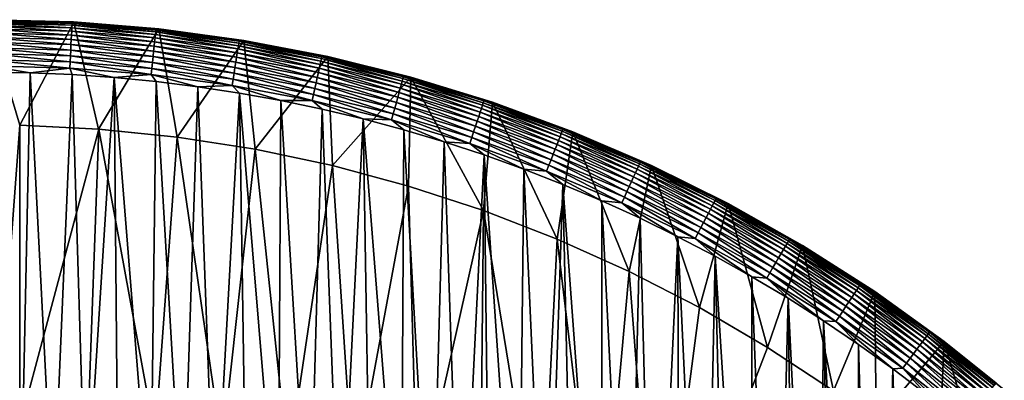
# Model space of a CAD drawing. Header units: metres. Extents: x -410 to 15, y -15 to 15.
# Tile 345 of 346: x 0.3 to 9.65, y 11.57 to 15. Entities that reach past the tile are written whole.
import ezdxf

# ---------------------------------------------------------------- set-up
doc = ezdxf.new("R2010")
doc.units = ezdxf.units.M
doc.layers.add('solid_508382', color=7, linetype='CONTINUOUS')

msp = doc.modelspace()

# ---------------------------------------------------------------- linework, layer by layer
at = {"layer": 'solid_508382'}
for points in [[(0.812083, 14.978002, 1.7), (0, 15, 0.2), (0, 15, 1.7)], [(0.798143, 14.97518, 1.759609), (0.812083, 14.978002, 1.7), (0, 15, 1.7)], [(0, 14.996354, 1.760268), (0.798143, 14.97518, 1.759609), (0, 15, 1.7)], [(0.812083, 14.978002, 1.7), (0.813288, 14.977887, 0.2), (0, 15, 0.2)], [(0.3, 13.996785, 0.2), (0, 15, 0.2), (0.813288, 14.977887, 0.2)], [(0, 10, 0.2), (0, 15, 0.2), (0.3, 13.996785, 0.2)], [(0.797567, 14.964375, 1.819071), (0.798143, 14.97518, 1.759609), (0, 14.996354, 1.760268)], [(0, 14.996354, 1.760268), (0, 14.985471, 1.819658), (0.797567, 14.964375, 1.819071)], [(0.796614, 14.946486, 1.876794), (0.797567, 14.964375, 1.819071), (0, 14.985471, 1.819658)], [(0, 14.985471, 1.819658), (0, 14.967701, 1.876794), (0.796614, 14.946486, 1.876794)], [(0.795296, 14.921774, 1.931934), (0.796614, 14.946486, 1.876794), (0, 14.967701, 1.876794)], [(0, 14.942952, 1.931934), (0.795296, 14.921774, 1.931934), (0, 14.967701, 1.876794)], [(1.048814, 13.960658, 0.2), (0.3, 13.996785, 0.2), (0.813288, 14.977887, 0.2)], [(0.796614, 14.946486, 1.876794), (1.590969, 14.882906, 1.876794), (0.797567, 14.964375, 1.819071)], [(0.797567, 14.964375, 1.819071), (1.592873, 14.900719, 1.819071), (0.798143, 14.97518, 1.759609)], [(1.590969, 14.882906, 1.876794), (1.592873, 14.900719, 1.819071), (0.797567, 14.964375, 1.819071)], [(0.798143, 14.97518, 1.759609), (1.594023, 14.911476, 1.759609), (0.812083, 14.978002, 1.7)], [(1.592873, 14.900719, 1.819071), (1.594023, 14.911476, 1.759609), (0.798143, 14.97518, 1.759609)], [(0.812083, 14.978002, 1.7), (1.621784, 14.912069, 1.7), (0.813288, 14.977887, 0.2)], [(1.594023, 14.911476, 1.759609), (1.621784, 14.912069, 1.7), (0.812083, 14.978002, 1.7)], [(1.621784, 14.912069, 1.7), (1.62187, 14.91206, 0.2), (0.813288, 14.977887, 0.2)], [(1.048814, 13.960658, 0.2), (0.813288, 14.977887, 0.2), (1.62187, 14.91206, 0.2)], [(0.793635, 14.890597, 1.983684), (0.795296, 14.921774, 1.931934), (0, 14.942952, 1.931934)], [(0, 14.911732, 1.983684), (0.793635, 14.890597, 1.983684), (0, 14.942952, 1.931934)], [(0.791653, 14.853414, 2.03129), (0.793635, 14.890597, 1.983684), (0, 14.911732, 1.983684)], [(0, 14.874496, 2.03129), (0.791653, 14.853414, 2.03129), (0, 14.911732, 1.983684)], [(0.78938, 14.810766, 2.074055), (0.791653, 14.853414, 2.03129), (0, 14.874496, 2.03129)], [(0, 14.831787, 2.074055), (0.78938, 14.810766, 2.074055), (0, 14.874496, 2.03129)], [(0.791653, 14.853414, 2.03129), (1.581062, 14.790229, 2.03129), (0.793635, 14.890597, 1.983684)], [(0.793635, 14.890597, 1.983684), (1.58502, 14.827254, 1.983684), (0.795296, 14.921774, 1.931934)], [(1.581062, 14.790229, 2.03129), (1.58502, 14.827254, 1.983684), (0.793635, 14.890597, 1.983684)], [(0.795296, 14.921774, 1.931934), (1.588338, 14.858297, 1.931934), (0.796614, 14.946486, 1.876794)], [(1.58502, 14.827254, 1.983684), (1.588338, 14.858297, 1.931934), (0.795296, 14.921774, 1.931934)], [(1.588338, 14.858297, 1.931934), (1.590969, 14.882906, 1.876794), (0.796614, 14.946486, 1.876794)], [(1.794535, 13.884509, 0.2), (1.048814, 13.960658, 0.2), (1.62187, 14.91206, 0.2)], [(1.588338, 14.858297, 1.931934), (2.376878, 14.752704, 1.931934), (1.590969, 14.882906, 1.876794)], [(1.590969, 14.882906, 1.876794), (2.380815, 14.777137, 1.876794), (1.592873, 14.900719, 1.819071)], [(2.376878, 14.752704, 1.931934), (2.380815, 14.777137, 1.876794), (1.590969, 14.882906, 1.876794)], [(1.592873, 14.900719, 1.819071), (2.383664, 14.794824, 1.819071), (1.594023, 14.911476, 1.759609)], [(2.380815, 14.777137, 1.876794), (2.383664, 14.794824, 1.819071), (1.592873, 14.900719, 1.819071)], [(1.594023, 14.911476, 1.759609), (2.385385, 14.805505, 1.759609), (1.621784, 14.912069, 1.7)], [(2.383664, 14.794824, 1.819071), (2.385385, 14.805505, 1.759609), (1.594023, 14.911476, 1.759609)], [(1.621784, 14.912069, 1.7), (2.426728, 14.802398, 1.7), (1.62187, 14.91206, 0.2)], [(2.385385, 14.805505, 1.759609), (2.426728, 14.802398, 1.7), (1.621784, 14.912069, 1.7)], [(2.426728, 14.802398, 1.7), (2.426829, 14.802346, 0.2), (1.62187, 14.91206, 0.2)], [(1.794535, 13.884509, 0.2), (1.62187, 14.91206, 0.2), (2.426829, 14.802346, 0.2)], [(0.786849, 14.763277, 2.111355), (0.78938, 14.810766, 2.074055), (0, 14.831787, 2.074055)], [(0, 14.784231, 2.111355), (0.786849, 14.763277, 2.111355), (0, 14.831787, 2.074055)], [(0.784097, 14.711641, 2.142644), (0.786849, 14.763277, 2.111355), (0, 14.784231, 2.111355)], [(0, 14.732522, 2.142644), (0.784097, 14.711641, 2.142644), (0, 14.784231, 2.111355)], [(0.786849, 14.763277, 2.111355), (1.571468, 14.700476, 2.111355), (0.78938, 14.810766, 2.074055)], [(0.78938, 14.810766, 2.074055), (1.576522, 14.747763, 2.074055), (0.791653, 14.853414, 2.03129)], [(1.571468, 14.700476, 2.111355), (1.576522, 14.747763, 2.074055), (0.78938, 14.810766, 2.074055)], [(1.576522, 14.747763, 2.074055), (1.581062, 14.790229, 2.03129), (0.791653, 14.853414, 2.03129)], [(1.576522, 14.747763, 2.074055), (2.359196, 14.642954, 2.074055), (1.581062, 14.790229, 2.03129)], [(1.581062, 14.790229, 2.03129), (2.365989, 14.685119, 2.03129), (1.58502, 14.827254, 1.983684)], [(2.359196, 14.642954, 2.074055), (2.365989, 14.685119, 2.03129), (1.581062, 14.790229, 2.03129)], [(1.58502, 14.827254, 1.983684), (2.371912, 14.721881, 1.983684), (1.588338, 14.858297, 1.931934)], [(2.365989, 14.685119, 2.03129), (2.371912, 14.721881, 1.983684), (1.58502, 14.827254, 1.983684)], [(2.371912, 14.721881, 1.983684), (2.376878, 14.752704, 1.931934), (1.588338, 14.858297, 1.931934)], [(2.535101, 13.768559, 0.2), (1.794535, 13.884509, 0.2), (2.426829, 14.802346, 0.2)], [(2.376878, 14.752704, 1.931934), (3.15868, 14.605292, 1.931934), (2.380815, 14.777137, 1.876794)], [(2.380815, 14.777137, 1.876794), (3.163912, 14.629481, 1.876794), (2.383664, 14.794824, 1.819071)], [(3.15868, 14.605292, 1.931934), (3.163912, 14.629481, 1.876794), (2.380815, 14.777137, 1.876794)], [(2.383664, 14.794824, 1.819071), (3.167699, 14.646991, 1.819071), (2.385385, 14.805505, 1.759609)], [(3.163912, 14.629481, 1.876794), (3.167699, 14.646991, 1.819071), (2.383664, 14.794824, 1.819071)], [(2.385385, 14.805505, 1.759609), (3.169986, 14.657565, 1.759609), (2.426728, 14.802398, 1.7)], [(3.167699, 14.646991, 1.819071), (3.169986, 14.657565, 1.759609), (2.385385, 14.805505, 1.759609)], [(2.426728, 14.802398, 1.7), (3.224554, 14.649309, 1.7), (2.426829, 14.802346, 0.2)], [(3.169986, 14.657565, 1.759609), (3.224554, 14.649309, 1.7), (2.426728, 14.802398, 1.7)], [(3.224554, 14.649309, 1.7), (3.224292, 14.649364, 0.2), (2.426829, 14.802346, 0.2)], [(2.535101, 13.768559, 0.2), (2.426829, 14.802346, 0.2), (3.224292, 14.649364, 0.2)], [(0.781164, 14.656613, 2.167465), (0.784097, 14.711641, 2.142644), (0, 14.732522, 2.142644)], [(0, 14.677416, 2.167465), (0.781164, 14.656613, 2.167465), (0, 14.732522, 2.142644)], [(0.778093, 14.598996, 2.185457), (0.781164, 14.656613, 2.167465), (0, 14.677416, 2.167465)], [(0, 14.619717, 2.185457), (0.778093, 14.598996, 2.185457), (0, 14.677416, 2.167465)], [(0.781164, 14.656613, 2.167465), (1.560114, 14.594265, 2.167465), (0.784097, 14.711641, 2.142644)], [(0.784097, 14.711641, 2.142644), (1.565971, 14.649059, 2.142644), (0.786849, 14.763277, 2.111355)], [(1.560114, 14.594265, 2.167465), (1.565971, 14.649059, 2.142644), (0.784097, 14.711641, 2.142644)], [(1.565971, 14.649059, 2.142644), (1.571468, 14.700476, 2.111355), (0.786849, 14.763277, 2.111355)], [(1.565971, 14.649059, 2.142644), (2.343406, 14.544952, 2.142644), (1.571468, 14.700476, 2.111355)], [(1.571468, 14.700476, 2.111355), (2.351631, 14.596004, 2.111355), (1.576522, 14.747763, 2.074055)], [(2.343406, 14.544952, 2.142644), (2.351631, 14.596004, 2.111355), (1.571468, 14.700476, 2.111355)], [(2.351631, 14.596004, 2.111355), (2.359196, 14.642954, 2.074055), (1.576522, 14.747763, 2.074055)], [(2.359196, 14.642954, 2.074055), (3.135182, 14.496639, 2.074055), (2.365989, 14.685119, 2.03129)], [(2.365989, 14.685119, 2.03129), (3.14421, 14.538383, 2.03129), (2.371912, 14.721881, 1.983684)], [(3.135182, 14.496639, 2.074055), (3.14421, 14.538383, 2.03129), (2.365989, 14.685119, 2.03129)], [(2.371912, 14.721881, 1.983684), (3.152081, 14.574778, 1.983684), (2.376878, 14.752704, 1.931934)], [(3.14421, 14.538383, 2.03129), (3.152081, 14.574778, 1.983684), (2.371912, 14.721881, 1.983684)], [(3.152081, 14.574778, 1.983684), (3.15868, 14.605292, 1.931934), (2.376878, 14.752704, 1.931934)], [(0.774929, 14.539632, 2.196354), (0.778093, 14.598996, 2.185457), (0, 14.619717, 2.185457)], [(0, 14.560268, 2.196354), (0.774929, 14.539632, 2.196354), (0, 14.619717, 2.185457)], [(0.774929, 14.539632, 2.196354), (1.547662, 14.477781, 2.196354), (0.778093, 14.598996, 2.185457)], [(0.778093, 14.598996, 2.185457), (1.553981, 14.536893, 2.185457), (0.781164, 14.656613, 2.167465)], [(1.547662, 14.477781, 2.196354), (1.553981, 14.536893, 2.185457), (0.778093, 14.598996, 2.185457)], [(1.553981, 14.536893, 2.185457), (1.560114, 14.594265, 2.167465), (0.781164, 14.656613, 2.167465)], [(1.553981, 14.536893, 2.185457), (2.325463, 14.433583, 2.185457), (1.560114, 14.594265, 2.167465)], [(1.560114, 14.594265, 2.167465), (2.334641, 14.490548, 2.167465), (1.565971, 14.649059, 2.142644)], [(2.325463, 14.433583, 2.185457), (2.334641, 14.490548, 2.167465), (1.560114, 14.594265, 2.167465)], [(2.334641, 14.490548, 2.167465), (2.343406, 14.544952, 2.142644), (1.565971, 14.649059, 2.142644)], [(2.343406, 14.544952, 2.142644), (3.114199, 14.399617, 2.142644), (2.351631, 14.596004, 2.111355)], [(2.351631, 14.596004, 2.111355), (3.12513, 14.450158, 2.111355), (2.359196, 14.642954, 2.074055)], [(3.114199, 14.399617, 2.142644), (3.12513, 14.450158, 2.111355), (2.351631, 14.596004, 2.111355)], [(3.12513, 14.450158, 2.111355), (3.135182, 14.496639, 2.074055), (2.359196, 14.642954, 2.074055)], [(3.268378, 13.613141, 0.2), (2.535101, 13.768559, 0.2), (3.224292, 14.649364, 0.2)], [(3.152081, 14.574778, 1.983684), (3.923315, 14.38636, 1.983684), (3.15868, 14.605292, 1.931934)], [(3.15868, 14.605292, 1.931934), (3.931529, 14.41648, 1.931934), (3.163912, 14.629481, 1.876794)], [(3.923315, 14.38636, 1.983684), (3.931529, 14.41648, 1.931934), (3.15868, 14.605292, 1.931934)], [(3.163912, 14.629481, 1.876794), (3.93804, 14.440356, 1.876794), (3.167699, 14.646991, 1.819071)], [(3.931529, 14.41648, 1.931934), (3.93804, 14.440356, 1.876794), (3.163912, 14.629481, 1.876794)], [(3.167699, 14.646991, 1.819071), (3.942754, 14.45764, 1.819071), (3.169986, 14.657565, 1.759609)], [(3.93804, 14.440356, 1.876794), (3.942754, 14.45764, 1.819071), (3.167699, 14.646991, 1.819071)], [(3.169986, 14.657565, 1.759609), (3.9456, 14.468078, 1.759609), (3.224554, 14.649309, 1.7)], [(3.942754, 14.45764, 1.819071), (3.9456, 14.468078, 1.759609), (3.169986, 14.657565, 1.759609)], [(3.224554, 14.649309, 1.7), (4.012867, 14.453227, 0.2), (3.224292, 14.649364, 0.2)], [(3.268378, 13.613141, 0.2), (3.224292, 14.649364, 0.2), (4.012867, 14.453227, 0.2)], [(3.224554, 14.649309, 1.7), (4.012922, 14.453251, 1.7), (4.012867, 14.453227, 0.2)], [(3.9456, 14.468078, 1.759609), (4.012922, 14.453251, 1.7), (3.224554, 14.649309, 1.7)], [(0, 14.560268, 2.196354), (0, 14.5, 2.2), (0.400102, 14.494458, 2.2)], [(0, 14.560268, 2.196354), (0.400102, 14.494458, 2.2), (0.774929, 14.539632, 2.196354)], [(0.309613, 10.245322, 2.2), (0.400102, 14.494458, 2.2), (0, 14.5, 2.2)], [(0, 10.249994, 2.2), (0.309613, 10.245322, 2.2), (0, 14.5, 2.2)], [(0.309613, 10.245322, 2.2), (0.618843, 10.231297, 2.2), (0.400102, 14.494458, 2.2)], [(0.774929, 14.539632, 2.196354), (0.400102, 14.494458, 2.2), (0.799185, 14.477958, 2.2)], [(0.618843, 10.231297, 2.2), (0.799185, 14.477958, 2.2), (0.400102, 14.494458, 2.2)], [(0.774929, 14.539632, 2.196354), (0.799185, 14.477958, 2.2), (1.197249, 14.450499, 2.2)], [(0.774929, 14.539632, 2.196354), (1.197249, 14.450499, 2.2), (1.547662, 14.477781, 2.196354)], [(1.547662, 14.477781, 2.196354), (2.316007, 14.374892, 2.196354), (1.553981, 14.536893, 2.185457)], [(2.316007, 14.374892, 2.196354), (2.325463, 14.433583, 2.185457), (1.553981, 14.536893, 2.185457)], [(2.325463, 14.433583, 2.185457), (3.090354, 14.28936, 2.185457), (2.334641, 14.490548, 2.167465)], [(2.334641, 14.490548, 2.167465), (3.102551, 14.345756, 2.167465), (2.343406, 14.544952, 2.142644)], [(3.090354, 14.28936, 2.185457), (3.102551, 14.345756, 2.167465), (2.334641, 14.490548, 2.167465)], [(3.102551, 14.345756, 2.167465), (3.114199, 14.399617, 2.142644), (2.343406, 14.544952, 2.142644)], [(3.12513, 14.450158, 2.111355), (3.889769, 14.263351, 2.111355), (3.135182, 14.496639, 2.074055)], [(3.135182, 14.496639, 2.074055), (3.902281, 14.309232, 2.074055), (3.14421, 14.538383, 2.03129)], [(3.889769, 14.263351, 2.111355), (3.902281, 14.309232, 2.074055), (3.135182, 14.496639, 2.074055)], [(3.14421, 14.538383, 2.03129), (3.913518, 14.350435, 2.03129), (3.152081, 14.574778, 1.983684)], [(3.902281, 14.309232, 2.074055), (3.913518, 14.350435, 2.03129), (3.14421, 14.538383, 2.03129)], [(3.913518, 14.350435, 2.03129), (3.923315, 14.38636, 1.983684), (3.152081, 14.574778, 1.983684)], [(0.618843, 10.231297, 2.2), (0.927669, 10.207932, 2.2), (0.799185, 14.477958, 2.2)], [(0.927669, 10.207932, 2.2), (1.197249, 14.450499, 2.2), (0.799185, 14.477958, 2.2)], [(0.927669, 10.207932, 2.2), (1.235445, 10.17527, 2.2), (1.197249, 14.450499, 2.2)], [(1.547662, 14.477781, 2.196354), (1.197249, 14.450499, 2.2), (1.594319, 14.412077, 2.2)], [(1.542302, 10.133297, 2.2), (1.594319, 14.412077, 2.2), (1.197249, 14.450499, 2.2)], [(1.235445, 10.17527, 2.2), (1.542302, 10.133297, 2.2), (1.197249, 14.450499, 2.2)], [(1.542302, 10.133297, 2.2), (1.847574, 10.08211, 2.2), (1.594319, 14.412077, 2.2)], [(1.547662, 14.477781, 2.196354), (1.594319, 14.412077, 2.2), (1.990969, 14.362607, 2.2)], [(1.547662, 14.477781, 2.196354), (1.990969, 14.362607, 2.2), (2.316007, 14.374892, 2.196354)], [(1.847574, 10.08211, 2.2), (1.990969, 14.362607, 2.2), (1.594319, 14.412077, 2.2)], [(2.316007, 14.374892, 2.196354), (3.077788, 14.231256, 2.196354), (2.325463, 14.433583, 2.185457)], [(3.077788, 14.231256, 2.196354), (3.090354, 14.28936, 2.185457), (2.325463, 14.433583, 2.185457)], [(3.102551, 14.345756, 2.167465), (3.861666, 14.160298, 2.167465), (3.114199, 14.399617, 2.142644)], [(3.114199, 14.399617, 2.142644), (3.876164, 14.213464, 2.142644), (3.12513, 14.450158, 2.111355)], [(3.861666, 14.160298, 2.167465), (3.876164, 14.213464, 2.142644), (3.114199, 14.399617, 2.142644)], [(3.876164, 14.213464, 2.142644), (3.889769, 14.263351, 2.111355), (3.12513, 14.450158, 2.111355)], [(3.992272, 13.418705, 0.2), (3.268378, 13.613141, 0.2), (4.012867, 14.453227, 0.2)], [(3.923315, 14.38636, 1.983684), (4.683428, 14.157163, 1.983684), (3.931529, 14.41648, 1.931934)], [(3.931529, 14.41648, 1.931934), (4.693233, 14.186803, 1.931934), (3.93804, 14.440356, 1.876794)], [(4.683428, 14.157163, 1.983684), (4.693233, 14.186803, 1.931934), (3.931529, 14.41648, 1.931934)], [(3.93804, 14.440356, 1.876794), (4.701006, 14.210299, 1.876794), (3.942754, 14.45764, 1.819071)], [(4.693233, 14.186803, 1.931934), (4.701006, 14.210299, 1.876794), (3.93804, 14.440356, 1.876794)], [(3.942754, 14.45764, 1.819071), (4.706633, 14.227307, 1.819071), (3.9456, 14.468078, 1.759609)], [(4.701006, 14.210299, 1.876794), (4.706633, 14.227307, 1.819071), (3.942754, 14.45764, 1.819071)], [(3.9456, 14.468078, 1.759609), (4.710031, 14.237578, 1.759609), (4.012922, 14.453251, 1.7)], [(4.706633, 14.227307, 1.819071), (4.710031, 14.237578, 1.759609), (3.9456, 14.468078, 1.759609)], [(4.704716, 13.185808, 0.2), (3.992272, 13.418705, 0.2), (4.012867, 14.453227, 0.2)], [(4.012922, 14.453251, 1.7), (4.789198, 14.214898, 0.2), (4.012867, 14.453227, 0.2)], [(4.704716, 13.185808, 0.2), (4.012867, 14.453227, 0.2), (4.789198, 14.214898, 0.2)], [(4.012922, 14.453251, 1.7), (4.789519, 14.214799, 1.7), (4.789198, 14.214898, 0.2)], [(4.710031, 14.237578, 1.759609), (4.789519, 14.214799, 1.7), (4.012922, 14.453251, 1.7)], [(1.847574, 10.08211, 2.2), (2.151288, 10.021693, 2.2), (1.990969, 14.362607, 2.2)], [(2.316007, 14.374892, 2.196354), (1.990969, 14.362607, 2.2), (2.38667, 14.302167, 2.2)], [(2.151288, 10.021693, 2.2), (2.38667, 14.302167, 2.2), (1.990969, 14.362607, 2.2)], [(2.316007, 14.374892, 2.196354), (2.38667, 14.302167, 2.2), (2.78038, 14.230913, 2.2)], [(2.316007, 14.374892, 2.196354), (2.78038, 14.230913, 2.2), (3.077788, 14.231256, 2.196354)], [(3.090354, 14.28936, 2.185457), (3.846485, 14.104632, 2.185457), (3.102551, 14.345756, 2.167465)], [(3.846485, 14.104632, 2.185457), (3.861666, 14.160298, 2.167465), (3.102551, 14.345756, 2.167465)], [(3.889769, 14.263351, 2.111355), (4.643383, 14.036114, 2.111355), (3.902281, 14.309232, 2.074055)], [(3.902281, 14.309232, 2.074055), (4.658319, 14.081264, 2.074055), (3.913518, 14.350435, 2.03129)], [(4.643383, 14.036114, 2.111355), (4.658319, 14.081264, 2.074055), (3.902281, 14.309232, 2.074055)], [(3.913518, 14.350435, 2.03129), (4.671733, 14.121811, 2.03129), (3.923315, 14.38636, 1.983684)], [(4.658319, 14.081264, 2.074055), (4.671733, 14.121811, 2.03129), (3.913518, 14.350435, 2.03129)], [(4.671733, 14.121811, 2.03129), (4.683428, 14.157163, 1.983684), (3.923315, 14.38636, 1.983684)], [(2.151288, 10.021693, 2.2), (2.453005, 9.952148, 2.2), (2.38667, 14.302167, 2.2)], [(2.752422, 9.873528, 2.2), (2.78038, 14.230913, 2.2), (2.38667, 14.302167, 2.2)], [(2.453005, 9.952148, 2.2), (2.752422, 9.873528, 2.2), (2.38667, 14.302167, 2.2)], [(2.752422, 9.873528, 2.2), (3.049458, 9.785871, 2.2), (2.78038, 14.230913, 2.2)], [(3.077788, 14.231256, 2.196354), (2.78038, 14.230913, 2.2), (3.171251, 14.148961, 2.2)], [(3.049458, 9.785871, 2.2), (3.171251, 14.148961, 2.2), (2.78038, 14.230913, 2.2)], [(3.077788, 14.231256, 2.196354), (3.830844, 14.047279, 2.196354), (3.090354, 14.28936, 2.185457)], [(3.077788, 14.231256, 2.196354), (3.171251, 14.148961, 2.2), (3.56009, 14.056136, 2.2)], [(3.077788, 14.231256, 2.196354), (3.56009, 14.056136, 2.2), (3.830844, 14.047279, 2.196354)], [(3.830844, 14.047279, 2.196354), (3.846485, 14.104632, 2.185457), (3.090354, 14.28936, 2.185457)], [(3.861666, 14.160298, 2.167465), (4.609834, 13.934703, 2.167465), (3.876164, 14.213464, 2.142644)], [(3.876164, 14.213464, 2.142644), (4.627142, 13.987021, 2.142644), (3.889769, 14.263351, 2.111355)], [(4.609834, 13.934703, 2.167465), (4.627142, 13.987021, 2.142644), (3.876164, 14.213464, 2.142644)], [(4.627142, 13.987021, 2.142644), (4.643383, 14.036114, 2.111355), (3.889769, 14.263351, 2.111355)], [(4.693233, 14.186803, 1.931934), (5.441634, 13.916912, 1.931934), (4.701006, 14.210299, 1.876794)], [(4.701006, 14.210299, 1.876794), (5.450646, 13.939961, 1.876794), (4.706633, 14.227307, 1.819071)], [(5.441634, 13.916912, 1.931934), (5.450646, 13.939961, 1.876794), (4.701006, 14.210299, 1.876794)], [(5.403675, 12.915115, 0.2), (4.704716, 13.185808, 0.2), (4.789198, 14.214898, 0.2)], [(4.706633, 14.227307, 1.819071), (5.45717, 13.956646, 1.819071), (4.710031, 14.237578, 1.759609)], [(5.450646, 13.939961, 1.876794), (5.45717, 13.956646, 1.819071), (4.706633, 14.227307, 1.819071)], [(4.710031, 14.237578, 1.759609), (5.46111, 13.966722, 1.759609), (4.789519, 14.214799, 1.7)], [(5.45717, 13.956646, 1.819071), (5.46111, 13.966722, 1.759609), (4.710031, 14.237578, 1.759609)], [(5.552068, 13.934652, 1.7), (5.55229, 13.934514, 0.2), (4.789198, 14.214898, 0.2)], [(5.403675, 12.915115, 0.2), (4.789198, 14.214898, 0.2), (5.55229, 13.934514, 0.2)], [(4.789519, 14.214799, 1.7), (5.552068, 13.934652, 1.7), (4.789198, 14.214898, 0.2)], [(5.46111, 13.966722, 1.759609), (5.552068, 13.934652, 1.7), (4.789519, 14.214799, 1.7)], [(3.049458, 9.785871, 2.2), (3.343527, 9.689338, 2.2), (3.171251, 14.148961, 2.2)], [(3.343527, 9.689338, 2.2), (3.56009, 14.056136, 2.2), (3.171251, 14.148961, 2.2)], [(3.846485, 14.104632, 2.185457), (4.591712, 13.879924, 2.185457), (3.861666, 14.160298, 2.167465)], [(4.591712, 13.879924, 2.185457), (4.609834, 13.934703, 2.167465), (3.861666, 14.160298, 2.167465)], [(4.658319, 14.081264, 2.074055), (5.401152, 13.81338, 2.074055), (4.671733, 14.121811, 2.03129)], [(4.671733, 14.121811, 2.03129), (5.416705, 13.853156, 2.03129), (4.683428, 14.157163, 1.983684)], [(5.401152, 13.81338, 2.074055), (5.416705, 13.853156, 2.03129), (4.671733, 14.121811, 2.03129)], [(4.683428, 14.157163, 1.983684), (5.430265, 13.887836, 1.983684), (4.693233, 14.186803, 1.931934)], [(5.416705, 13.853156, 2.03129), (5.430265, 13.887836, 1.983684), (4.683428, 14.157163, 1.983684)], [(5.430265, 13.887836, 1.983684), (5.441634, 13.916912, 1.931934), (4.693233, 14.186803, 1.931934)], [(3.343527, 9.689338, 2.2), (3.634743, 9.583896, 2.2), (3.56009, 14.056136, 2.2)], [(3.922461, 9.469783, 2.2), (3.946478, 13.952578, 2.2), (3.56009, 14.056136, 2.2)], [(3.830844, 14.047279, 2.196354), (3.56009, 14.056136, 2.2), (3.946478, 13.952578, 2.2)], [(3.634743, 9.583896, 2.2), (3.922461, 9.469783, 2.2), (3.56009, 14.056136, 2.2)], [(3.830844, 14.047279, 2.196354), (4.573041, 13.823483, 2.196354), (3.846485, 14.104632, 2.185457)], [(3.830844, 14.047279, 2.196354), (3.946478, 13.952578, 2.2), (4.329576, 13.838519, 2.2)], [(3.830844, 14.047279, 2.196354), (4.329576, 13.838519, 2.2), (4.573041, 13.823483, 2.196354)], [(4.573041, 13.823483, 2.196354), (4.591712, 13.879924, 2.185457), (3.846485, 14.104632, 2.185457)], [(4.627142, 13.987021, 2.142644), (5.365004, 13.720931, 2.142644), (4.643383, 14.036114, 2.111355)], [(4.643383, 14.036114, 2.111355), (5.383834, 13.76909, 2.111355), (4.658319, 14.081264, 2.074055)], [(5.365004, 13.720931, 2.142644), (5.383834, 13.76909, 2.111355), (4.643383, 14.036114, 2.111355)], [(5.383834, 13.76909, 2.111355), (5.401152, 13.81338, 2.074055), (4.658319, 14.081264, 2.074055)], [(0, 10, 0.2), (0.3, 13.996785, 0.2), (0.3, 10.045522, 0.2)], [(0.3, 13.996785, 0), (0.3, 13.996785, 0.2), (1.048814, 13.960658, 0.2)], [(0.3, 13.996785, 0), (0.3, 10.045522, 0.2), (0.3, 13.996785, 0.2)], [(0.3, 13.996785, 0), (1.048814, 13.960658, 0.2), (1.049567, 13.960573, 0)], [(0.3, 11.145964, 0), (0.3, 10.045522, 0.2), (0.3, 13.996785, 0)], [(0.3, 11.145964, 0), (0.3, 13.996785, 0), (1.049567, 13.960573, 0)], [(0.945129, 11.10985, 0), (0.3, 11.145964, 0), (1.049567, 13.960573, 0)], [(1.585697, 11.036663, 0), (0.945129, 11.10985, 0), (1.049567, 13.960573, 0)], [(1.049567, 13.960573, 0), (1.048814, 13.960658, 0.2), (1.794535, 13.884509, 0.2)], [(1.049567, 13.960573, 0), (1.794535, 13.884509, 0.2), (1.794365, 13.88453, 0)], [(1.585697, 11.036663, 0), (1.049567, 13.960573, 0), (1.794365, 13.88453, 0)], [(3.922461, 9.469783, 2.2), (4.206744, 9.346962, 2.2), (3.946478, 13.952578, 2.2)], [(4.206744, 9.346962, 2.2), (4.329576, 13.838519, 2.2), (3.946478, 13.952578, 2.2)], [(4.591712, 13.879924, 2.185457), (5.323925, 13.61587, 2.185457), (4.609834, 13.934703, 2.167465)], [(4.609834, 13.934703, 2.167465), (5.344936, 13.669608, 2.167465), (4.627142, 13.987021, 2.142644)], [(5.323925, 13.61587, 2.185457), (5.344936, 13.669608, 2.167465), (4.609834, 13.934703, 2.167465)], [(5.344936, 13.669608, 2.167465), (5.365004, 13.720931, 2.142644), (4.627142, 13.987021, 2.142644)], [(6.087154, 12.607398, 0.2), (5.403675, 12.915115, 0.2), (5.55229, 13.934514, 0.2)], [(5.441634, 13.916912, 1.931934), (6.17461, 13.607573, 1.931934), (5.450646, 13.939961, 1.876794)], [(5.450646, 13.939961, 1.876794), (6.184836, 13.630109, 1.876794), (5.45717, 13.956646, 1.819071)], [(6.17461, 13.607573, 1.931934), (6.184836, 13.630109, 1.876794), (5.450646, 13.939961, 1.876794)], [(5.45717, 13.956646, 1.819071), (6.192239, 13.646422, 1.819071), (5.46111, 13.966722, 1.759609)], [(6.184836, 13.630109, 1.876794), (6.192239, 13.646422, 1.819071), (5.45717, 13.956646, 1.819071)], [(5.46111, 13.966722, 1.759609), (6.196709, 13.656275, 1.759609), (5.552068, 13.934652, 1.7)], [(6.192239, 13.646422, 1.819071), (6.196709, 13.656275, 1.759609), (5.46111, 13.966722, 1.759609)], [(5.552068, 13.934652, 1.7), (6.298332, 13.613633, 1.7), (5.55229, 13.934514, 0.2)], [(6.196709, 13.656275, 1.759609), (6.298332, 13.613633, 1.7), (5.552068, 13.934652, 1.7)], [(6.298332, 13.613633, 1.7), (6.298293, 13.613645, 0.2), (5.55229, 13.934514, 0.2)], [(6.087154, 12.607398, 0.2), (5.55229, 13.934514, 0.2), (6.298293, 13.613645, 0.2)], [(2.221852, 10.926378, 0), (1.585697, 11.036663, 0), (1.794365, 13.88453, 0)], [(1.794365, 13.88453, 0), (1.794535, 13.884509, 0.2), (2.535101, 13.768559, 0.2)], [(1.794365, 13.88453, 0), (2.535101, 13.768559, 0.2), (2.535204, 13.768516, 0)], [(2.221852, 10.926378, 0), (1.794365, 13.88453, 0), (2.535204, 13.768516, 0)], [(4.206744, 9.346962, 2.2), (4.487124, 9.215651, 2.2), (4.329576, 13.838519, 2.2)], [(4.487124, 9.215651, 2.2), (4.70893, 13.714067, 2.2), (4.329576, 13.838519, 2.2)], [(4.573041, 13.823483, 2.196354), (4.329576, 13.838519, 2.2), (4.70893, 13.714067, 2.2)], [(4.573041, 13.823483, 2.196354), (5.302276, 13.560505, 2.196354), (4.591712, 13.879924, 2.185457)], [(5.302276, 13.560505, 2.196354), (5.323925, 13.61587, 2.185457), (4.591712, 13.879924, 2.185457)], [(5.401152, 13.81338, 2.074055), (6.128675, 13.506341, 2.074055), (5.416705, 13.853156, 2.03129)], [(5.416705, 13.853156, 2.03129), (6.146323, 13.545233, 2.03129), (5.430265, 13.887836, 1.983684)], [(6.128675, 13.506341, 2.074055), (6.146323, 13.545233, 2.03129), (5.416705, 13.853156, 2.03129)], [(5.430265, 13.887836, 1.983684), (6.161709, 13.579142, 1.983684), (5.441634, 13.916912, 1.931934)], [(6.146323, 13.545233, 2.03129), (6.161709, 13.579142, 1.983684), (5.430265, 13.887836, 1.983684)], [(6.161709, 13.579142, 1.983684), (6.17461, 13.607573, 1.931934), (5.441634, 13.916912, 1.931934)], [(2.850154, 10.779545, 0), (2.221852, 10.926378, 0), (2.535204, 13.768516, 0)], [(2.535204, 13.768516, 0), (2.535101, 13.768559, 0.2), (3.268378, 13.613141, 0.2)], [(2.535204, 13.768516, 0), (3.268378, 13.613141, 0.2), (3.268138, 13.613192, 0)], [(2.850154, 10.779545, 0), (2.535204, 13.768516, 0), (3.268138, 13.613192, 0)], [(4.573041, 13.823483, 2.196354), (4.70893, 13.714067, 2.2), (5.085285, 13.578979, 2.2)], [(4.573041, 13.823483, 2.196354), (5.085285, 13.578979, 2.2), (5.302276, 13.560505, 2.196354)], [(5.365004, 13.720931, 2.142644), (6.087657, 13.415947, 2.142644), (5.383834, 13.76909, 2.111355)], [(5.383834, 13.76909, 2.111355), (6.109025, 13.463035, 2.111355), (5.401152, 13.81338, 2.074055)], [(6.087657, 13.415947, 2.142644), (6.109025, 13.463035, 2.111355), (5.383834, 13.76909, 2.111355)], [(6.109025, 13.463035, 2.111355), (6.128675, 13.506341, 2.074055), (5.401152, 13.81338, 2.074055)], [(4.487124, 9.215651, 2.2), (4.763391, 9.07593, 2.2), (4.70893, 13.714067, 2.2)], [(5.035404, 8.927888, 2.2), (5.085285, 13.578979, 2.2), (4.70893, 13.714067, 2.2)], [(4.763391, 9.07593, 2.2), (5.035404, 8.927888, 2.2), (4.70893, 13.714067, 2.2)], [(5.323925, 13.61587, 2.185457), (6.041045, 13.313222, 2.185457), (5.344936, 13.669608, 2.167465)], [(5.344936, 13.669608, 2.167465), (6.064887, 13.365765, 2.167465), (5.365004, 13.720931, 2.142644)], [(6.041045, 13.313222, 2.185457), (6.064887, 13.365765, 2.167465), (5.344936, 13.669608, 2.167465)], [(6.064887, 13.365765, 2.167465), (6.087657, 13.415947, 2.142644), (5.365004, 13.720931, 2.142644)], [(6.192239, 13.646422, 1.819071), (6.909755, 13.297517, 1.819071), (6.196709, 13.656275, 1.759609)], [(6.196709, 13.656275, 1.759609), (6.914743, 13.307117, 1.759609), (6.298332, 13.613633, 1.7)], [(6.909755, 13.297517, 1.819071), (6.914743, 13.307117, 1.759609), (6.196709, 13.656275, 1.759609)], [(3.469314, 10.596526, 0), (2.850154, 10.779545, 0), (3.268138, 13.613192, 0)], [(3.268138, 13.613192, 0), (3.268378, 13.613141, 0.2), (3.992272, 13.418705, 0.2)], [(3.268138, 13.613192, 0), (3.992272, 13.418705, 0.2), (3.992417, 13.418647, 0)], [(3.469314, 10.596526, 0), (3.268138, 13.613192, 0), (3.992417, 13.418647, 0)], [(5.035404, 8.927888, 2.2), (5.302668, 8.771781, 2.2), (5.085285, 13.578979, 2.2)], [(5.302668, 8.771781, 2.2), (5.457949, 13.433534, 2.2), (5.085285, 13.578979, 2.2)], [(5.302276, 13.560505, 2.196354), (5.085285, 13.578979, 2.2), (5.457949, 13.433534, 2.2)], [(5.302276, 13.560505, 2.196354), (6.01648, 13.259087, 2.196354), (5.323925, 13.61587, 2.185457)], [(5.302276, 13.560505, 2.196354), (5.457949, 13.433534, 2.2), (5.826057, 13.278064, 2.2)], [(5.302276, 13.560505, 2.196354), (5.826057, 13.278064, 2.2), (6.01648, 13.259087, 2.196354)], [(6.01648, 13.259087, 2.196354), (6.041045, 13.313222, 2.185457), (5.323925, 13.61587, 2.185457)], [(6.753199, 12.263534, 0.2), (6.087154, 12.607398, 0.2), (6.298293, 13.613645, 0.2)], [(6.146323, 13.545233, 2.03129), (6.858519, 13.198915, 2.03129), (6.161709, 13.579142, 1.983684)], [(6.161709, 13.579142, 1.983684), (6.875688, 13.231956, 1.983684), (6.17461, 13.607573, 1.931934)], [(6.858519, 13.198915, 2.03129), (6.875688, 13.231956, 1.983684), (6.161709, 13.579142, 1.983684)], [(6.17461, 13.607573, 1.931934), (6.890083, 13.25966, 1.931934), (6.184836, 13.630109, 1.876794)], [(6.875688, 13.231956, 1.983684), (6.890083, 13.25966, 1.931934), (6.17461, 13.607573, 1.931934)], [(6.184836, 13.630109, 1.876794), (6.901495, 13.28162, 1.876794), (6.192239, 13.646422, 1.819071)], [(6.890083, 13.25966, 1.931934), (6.901495, 13.28162, 1.876794), (6.184836, 13.630109, 1.876794)], [(6.901495, 13.28162, 1.876794), (6.909755, 13.297517, 1.819071), (6.192239, 13.646422, 1.819071)], [(7.026121, 13.252684, 1.7), (7.02637, 13.252517, 0.2), (6.298293, 13.613645, 0.2)], [(6.753199, 12.263534, 0.2), (6.298293, 13.613645, 0.2), (7.02637, 13.252517, 0.2)], [(6.298332, 13.613633, 1.7), (7.026121, 13.252684, 1.7), (6.298293, 13.613645, 0.2)], [(6.914743, 13.307117, 1.759609), (7.026121, 13.252684, 1.7), (6.298332, 13.613633, 1.7)], [(6.087657, 13.415947, 2.142644), (6.793056, 13.072934, 2.142644), (6.109025, 13.463035, 2.111355)], [(6.109025, 13.463035, 2.111355), (6.816898, 13.118818, 2.111355), (6.128675, 13.506341, 2.074055)], [(6.793056, 13.072934, 2.142644), (6.816898, 13.118818, 2.111355), (6.109025, 13.463035, 2.111355)], [(6.128675, 13.506341, 2.074055), (6.838826, 13.161017, 2.074055), (6.146323, 13.545233, 2.03129)], [(6.816898, 13.118818, 2.111355), (6.838826, 13.161017, 2.074055), (6.128675, 13.506341, 2.074055)], [(6.838826, 13.161017, 2.074055), (6.858519, 13.198915, 2.03129), (6.146323, 13.545233, 2.03129)], [(4.076828, 10.377931, 0), (3.469314, 10.596526, 0), (3.992417, 13.418647, 0)], [(4.704482, 13.185876, 0), (3.992272, 13.418705, 0.2), (4.704716, 13.185808, 0.2)], [(3.992417, 13.418647, 0), (3.992272, 13.418705, 0.2), (4.704482, 13.185876, 0)], [(4.076828, 10.377931, 0), (3.992417, 13.418647, 0), (4.704482, 13.185876, 0)], [(5.302668, 8.771781, 2.2), (5.565269, 8.607567, 2.2), (5.457949, 13.433534, 2.2)], [(5.822619, 8.435613, 2.2), (5.826057, 13.278064, 2.2), (5.457949, 13.433534, 2.2)], [(5.565269, 8.607567, 2.2), (5.822619, 8.435613, 2.2), (5.457949, 13.433534, 2.2)], [(6.064887, 13.365765, 2.167465), (6.767646, 13.024035, 2.167465), (6.087657, 13.415947, 2.142644)], [(6.767646, 13.024035, 2.167465), (6.793056, 13.072934, 2.142644), (6.087657, 13.415947, 2.142644)], [(5.822619, 8.435613, 2.2), (6.074804, 8.255856, 2.2), (5.826057, 13.278064, 2.2)], [(6.074804, 8.255856, 2.2), (6.189428, 13.112609, 2.2), (5.826057, 13.278064, 2.2)], [(6.01648, 13.259087, 2.196354), (5.826057, 13.278064, 2.2), (6.189428, 13.112609, 2.2)], [(6.01648, 13.259087, 2.196354), (6.713631, 12.920084, 2.196354), (6.041045, 13.313222, 2.185457)], [(6.041045, 13.313222, 2.185457), (6.741042, 12.972836, 2.185457), (6.064887, 13.365765, 2.167465)], [(6.713631, 12.920084, 2.196354), (6.741042, 12.972836, 2.185457), (6.041045, 13.313222, 2.185457)], [(6.741042, 12.972836, 2.185457), (6.767646, 13.024035, 2.167465), (6.064887, 13.365765, 2.167465)], [(6.890083, 13.25966, 1.931934), (7.586026, 12.874162, 1.931934), (6.901495, 13.28162, 1.876794)], [(6.901495, 13.28162, 1.876794), (7.59859, 12.895484, 1.876794), (6.909755, 13.297517, 1.819071)], [(7.586026, 12.874162, 1.931934), (7.59859, 12.895484, 1.876794), (6.901495, 13.28162, 1.876794)], [(6.909755, 13.297517, 1.819071), (7.607684, 12.910918, 1.819071), (6.914743, 13.307117, 1.759609)], [(7.59859, 12.895484, 1.876794), (7.607684, 12.910918, 1.819071), (6.909755, 13.297517, 1.819071)], [(6.914743, 13.307117, 1.759609), (7.613177, 12.920239, 1.759609), (7.026121, 13.252684, 1.7)], [(7.607684, 12.910918, 1.819071), (7.613177, 12.920239, 1.759609), (6.914743, 13.307117, 1.759609)], [(4.67031, 10.12475, 0), (4.076828, 10.377931, 0), (4.704482, 13.185876, 0)], [(5.248512, 9.837453, 0), (4.67031, 10.12475, 0), (4.704482, 13.185876, 0)], [(4.704482, 13.185876, 0), (4.704716, 13.185808, 0.2), (5.403823, 12.915046, 0)], [(5.248512, 9.837453, 0), (4.704482, 13.185876, 0), (5.403823, 12.915046, 0)], [(5.403823, 12.915046, 0), (4.704716, 13.185808, 0.2), (5.403675, 12.915115, 0.2)], [(6.01648, 13.259087, 2.196354), (6.189428, 13.112609, 2.2), (6.548633, 12.936934, 2.2)], [(6.01648, 13.259087, 2.196354), (6.548633, 12.936934, 2.2), (6.713631, 12.920084, 2.196354)], [(7.399898, 11.884507, 0.2), (6.753199, 12.263534, 0.2), (7.02637, 13.252517, 0.2)], [(6.838826, 13.161017, 2.074055), (7.529591, 12.778387, 2.074055), (6.858519, 13.198915, 2.03129)], [(6.858519, 13.198915, 2.03129), (7.551273, 12.815183, 2.03129), (6.875688, 13.231956, 1.983684)], [(7.529591, 12.778387, 2.074055), (7.551273, 12.815183, 2.03129), (6.858519, 13.198915, 2.03129)], [(6.875688, 13.231956, 1.983684), (7.570177, 12.847263, 1.983684), (6.890083, 13.25966, 1.931934)], [(7.551273, 12.815183, 2.03129), (7.570177, 12.847263, 1.983684), (6.875688, 13.231956, 1.983684)], [(7.570177, 12.847263, 1.983684), (7.586026, 12.874162, 1.931934), (6.890083, 13.25966, 1.931934)], [(7.026121, 13.252684, 1.7), (7.733303, 12.85286, 1.7), (7.02637, 13.252517, 0.2)], [(7.613177, 12.920239, 1.759609), (7.733303, 12.85286, 1.7), (7.026121, 13.252684, 1.7)], [(7.733303, 12.85286, 1.7), (7.733036, 12.853006, 0.2), (7.02637, 13.252517, 0.2)], [(7.399898, 11.884507, 0.2), (7.02637, 13.252517, 0.2), (7.733036, 12.853006, 0.2)], [(6.074804, 8.255856, 2.2), (6.32136, 8.068637, 2.2), (6.189428, 13.112609, 2.2)], [(6.32136, 8.068637, 2.2), (6.548633, 12.936934, 2.2), (6.189428, 13.112609, 2.2)], [(6.793056, 13.072934, 2.142644), (7.479198, 12.692864, 2.142644), (6.816898, 13.118818, 2.111355)], [(6.816898, 13.118818, 2.111355), (7.505448, 12.737414, 2.111355), (6.838826, 13.161017, 2.074055)], [(7.479198, 12.692864, 2.142644), (7.505448, 12.737414, 2.111355), (6.816898, 13.118818, 2.111355)], [(7.505448, 12.737414, 2.111355), (7.529591, 12.778387, 2.074055), (6.838826, 13.161017, 2.074055)], [(6.741042, 12.972836, 2.185457), (7.42193, 12.595676, 2.185457), (6.767646, 13.024035, 2.167465)], [(6.767646, 13.024035, 2.167465), (7.451222, 12.645387, 2.167465), (6.793056, 13.072934, 2.142644)], [(7.42193, 12.595676, 2.185457), (7.451222, 12.645387, 2.167465), (6.767646, 13.024035, 2.167465)], [(7.451222, 12.645387, 2.167465), (7.479198, 12.692864, 2.142644), (6.793056, 13.072934, 2.142644)], [(5.808331, 9.517632, 0), (5.248512, 9.837453, 0), (5.403823, 12.915046, 0)], [(6.086982, 12.607455, 0), (5.403675, 12.915115, 0.2), (6.087154, 12.607398, 0.2)], [(5.403823, 12.915046, 0), (5.403675, 12.915115, 0.2), (6.086982, 12.607455, 0)], [(5.808331, 9.517632, 0), (5.403823, 12.915046, 0), (6.086982, 12.607455, 0)], [(6.32136, 8.068637, 2.2), (6.562167, 7.87403, 2.2), (6.548633, 12.936934, 2.2)], [(6.797041, 7.672204, 2.2), (6.902913, 12.751433, 2.2), (6.548633, 12.936934, 2.2)], [(6.713631, 12.920084, 2.196354), (6.548633, 12.936934, 2.2), (6.902913, 12.751433, 2.2)], [(6.562167, 7.87403, 2.2), (6.797041, 7.672204, 2.2), (6.548633, 12.936934, 2.2)], [(6.713631, 12.920084, 2.196354), (7.39175, 12.544458, 2.196354), (6.741042, 12.972836, 2.185457)], [(6.713631, 12.920084, 2.196354), (6.902913, 12.751433, 2.2), (7.251462, 12.556524, 2.2)], [(6.713631, 12.920084, 2.196354), (7.251462, 12.556524, 2.2), (7.39175, 12.544458, 2.196354)], [(7.39175, 12.544458, 2.196354), (7.42193, 12.595676, 2.185457), (6.741042, 12.972836, 2.185457)], [(7.59859, 12.895484, 1.876794), (8.274146, 12.472794, 1.876794), (7.607684, 12.910918, 1.819071)], [(7.607684, 12.910918, 1.819071), (8.284049, 12.487721, 1.819071), (7.613177, 12.920239, 1.759609)], [(8.274146, 12.472794, 1.876794), (8.284049, 12.487721, 1.819071), (7.607684, 12.910918, 1.819071)], [(7.613177, 12.920239, 1.759609), (8.29003, 12.496737, 1.759609), (7.733303, 12.85286, 1.7)], [(8.284049, 12.487721, 1.819071), (8.29003, 12.496737, 1.759609), (7.613177, 12.920239, 1.759609)], [(8.025427, 11.471378, 0.2), (7.399898, 11.884507, 0.2), (7.733036, 12.853006, 0.2)], [(7.529591, 12.778387, 2.074055), (8.199013, 12.359535, 2.074055), (7.551273, 12.815183, 2.03129)], [(7.551273, 12.815183, 2.03129), (8.222622, 12.395124, 2.03129), (7.570177, 12.847263, 1.983684)], [(8.199013, 12.359535, 2.074055), (8.222622, 12.395124, 2.03129), (7.551273, 12.815183, 2.03129)], [(7.570177, 12.847263, 1.983684), (8.243206, 12.426154, 1.983684), (7.586026, 12.874162, 1.931934)], [(8.222622, 12.395124, 2.03129), (8.243206, 12.426154, 1.983684), (7.570177, 12.847263, 1.983684)], [(7.586026, 12.874162, 1.931934), (8.260465, 12.45217, 1.931934), (7.59859, 12.895484, 1.876794)], [(8.243206, 12.426154, 1.983684), (8.260465, 12.45217, 1.931934), (7.586026, 12.874162, 1.931934)], [(8.260465, 12.45217, 1.931934), (8.274146, 12.472794, 1.876794), (7.59859, 12.895484, 1.876794)], [(8.417803, 12.415338, 1.7), (8.417836, 12.415283, 0.2), (7.733036, 12.853006, 0.2)], [(8.025427, 11.471378, 0.2), (7.733036, 12.853006, 0.2), (8.417836, 12.415283, 0.2)], [(7.733303, 12.85286, 1.7), (8.417803, 12.415338, 1.7), (7.733036, 12.853006, 0.2)], [(8.29003, 12.496737, 1.759609), (8.417803, 12.415338, 1.7), (7.733303, 12.85286, 1.7)], [(6.797041, 7.672204, 2.2), (7.025595, 7.463473, 2.2), (6.902913, 12.751433, 2.2)], [(7.247881, 7.247804, 2.2), (7.251462, 12.556524, 2.2), (6.902913, 12.751433, 2.2)], [(7.025595, 7.463473, 2.2), (7.247881, 7.247804, 2.2), (6.902913, 12.751433, 2.2)], [(7.479198, 12.692864, 2.142644), (8.144139, 12.276815, 2.142644), (7.505448, 12.737414, 2.111355)], [(7.505448, 12.737414, 2.111355), (8.172724, 12.319905, 2.111355), (7.529591, 12.778387, 2.074055)], [(8.144139, 12.276815, 2.142644), (8.172724, 12.319905, 2.111355), (7.505448, 12.737414, 2.111355)], [(8.172724, 12.319905, 2.111355), (8.199013, 12.359535, 2.074055), (7.529591, 12.778387, 2.074055)], [(7.42193, 12.595676, 2.185457), (8.08178, 12.182814, 2.185457), (7.451222, 12.645387, 2.167465)], [(7.451222, 12.645387, 2.167465), (8.113676, 12.230894, 2.167465), (7.479198, 12.692864, 2.142644)], [(8.08178, 12.182814, 2.185457), (8.113676, 12.230894, 2.167465), (7.451222, 12.645387, 2.167465)], [(8.113676, 12.230894, 2.167465), (8.144139, 12.276815, 2.142644), (7.479198, 12.692864, 2.142644)], [(6.349904, 9.165218, 0), (5.808331, 9.517632, 0), (6.086982, 12.607455, 0)], [(6.086982, 12.607455, 0), (6.087154, 12.607398, 0.2), (6.753301, 12.263476, 0)], [(6.349904, 9.165218, 0), (6.086982, 12.607455, 0), (6.753301, 12.263476, 0)], [(6.753301, 12.263476, 0), (6.087154, 12.607398, 0.2), (6.753199, 12.263534, 0.2)], [(7.247881, 7.247804, 2.2), (7.463406, 7.02567, 2.2), (7.251462, 12.556524, 2.2)], [(7.463406, 7.02567, 2.2), (7.594475, 12.352056, 2.2), (7.251462, 12.556524, 2.2)], [(7.39175, 12.544458, 2.196354), (7.251462, 12.556524, 2.2), (7.594475, 12.352056, 2.2)], [(7.39175, 12.544458, 2.196354), (8.048917, 12.133274, 2.196354), (7.42193, 12.595676, 2.185457)], [(7.39175, 12.544458, 2.196354), (7.594475, 12.352056, 2.2), (7.932174, 12.137935, 2.2)], [(7.39175, 12.544458, 2.196354), (7.932174, 12.137935, 2.2), (8.048917, 12.133274, 2.196354)], [(8.048917, 12.133274, 2.196354), (8.08178, 12.182814, 2.185457), (7.42193, 12.595676, 2.185457)], [(8.243206, 12.426154, 1.983684), (8.89287, 11.969821, 1.983684), (8.260465, 12.45217, 1.931934)], [(8.260465, 12.45217, 1.931934), (8.911489, 11.994882, 1.931934), (8.274146, 12.472794, 1.876794)], [(8.89287, 11.969821, 1.983684), (8.911489, 11.994882, 1.931934), (8.260465, 12.45217, 1.931934)], [(8.274146, 12.472794, 1.876794), (8.926249, 12.014748, 1.876794), (8.284049, 12.487721, 1.819071)], [(8.911489, 11.994882, 1.931934), (8.926249, 12.014748, 1.876794), (8.274146, 12.472794, 1.876794)], [(8.284049, 12.487721, 1.819071), (8.936932, 12.029128, 1.819071), (8.29003, 12.496737, 1.759609)], [(8.926249, 12.014748, 1.876794), (8.936932, 12.029128, 1.819071), (8.284049, 12.487721, 1.819071)], [(8.29003, 12.496737, 1.759609), (8.943384, 12.037812, 1.759609), (8.417803, 12.415338, 1.7)], [(8.936932, 12.029128, 1.819071), (8.943384, 12.037812, 1.759609), (8.29003, 12.496737, 1.759609)], [(7.463406, 7.02567, 2.2), (7.672252, 6.79698, 2.2), (7.594475, 12.352056, 2.2)], [(7.87401, 6.5622, 2.2), (7.932174, 12.137935, 2.2), (7.594475, 12.352056, 2.2)], [(7.672252, 6.79698, 2.2), (7.87401, 6.5622, 2.2), (7.594475, 12.352056, 2.2)], [(8.025427, 11.471378, 0.2), (8.417836, 12.415283, 0.2), (8.429935, 11.177485, 0.2)], [(8.172724, 12.319905, 2.111355), (8.816833, 11.867475, 2.111355), (8.199013, 12.359535, 2.074055)], [(8.199013, 12.359535, 2.074055), (8.845194, 11.905648, 2.074055), (8.222622, 12.395124, 2.03129)], [(8.816833, 11.867475, 2.111355), (8.845194, 11.905648, 2.074055), (8.199013, 12.359535, 2.074055)], [(8.222622, 12.395124, 2.03129), (8.870664, 11.939931, 2.03129), (8.243206, 12.426154, 1.983684)], [(8.845194, 11.905648, 2.074055), (8.870664, 11.939931, 2.03129), (8.222622, 12.395124, 2.03129)], [(8.870664, 11.939931, 2.03129), (8.89287, 11.969821, 1.983684), (8.243206, 12.426154, 1.983684)], [(8.417803, 12.415338, 1.7), (9.077253, 11.941639, 0.2), (8.417836, 12.415283, 0.2)], [(8.417803, 12.415338, 1.7), (9.077613, 11.941396, 1.7), (9.077253, 11.941639, 0.2)], [(8.943384, 12.037812, 1.759609), (9.077613, 11.941396, 1.7), (8.417803, 12.415338, 1.7)], [(8.429935, 11.177485, 0.2), (8.417836, 12.415283, 0.2), (9.077253, 11.941639, 0.2)], [(6.349904, 9.165218, 0), (6.753301, 12.263476, 0), (7.399204, 11.884906, 0)], [(7.399204, 11.884906, 0), (6.753199, 12.263534, 0.2), (7.399898, 11.884507, 0.2)], [(6.753301, 12.263476, 0), (6.753199, 12.263534, 0.2), (7.399204, 11.884906, 0)], [(8.113676, 12.230894, 2.167465), (8.753132, 11.781733, 2.167465), (8.144139, 12.276815, 2.142644)], [(8.144139, 12.276815, 2.142644), (8.785995, 11.825967, 2.142644), (8.172724, 12.319905, 2.111355)], [(8.753132, 11.781733, 2.167465), (8.785995, 11.825967, 2.142644), (8.144139, 12.276815, 2.142644)], [(8.785995, 11.825967, 2.142644), (8.816833, 11.867475, 2.111355), (8.172724, 12.319905, 2.111355)], [(8.048917, 12.133274, 2.196354), (8.683269, 11.687696, 2.196354), (8.08178, 12.182814, 2.185457)], [(8.08178, 12.182814, 2.185457), (8.718721, 11.735416, 2.185457), (8.113676, 12.230894, 2.167465)], [(8.683269, 11.687696, 2.196354), (8.718721, 11.735416, 2.185457), (8.08178, 12.182814, 2.185457)], [(8.718721, 11.735416, 2.185457), (8.753132, 11.781733, 2.167465), (8.113676, 12.230894, 2.167465)], [(7.87401, 6.5622, 2.2), (8.068623, 6.321369, 2.2), (7.932174, 12.137935, 2.2)], [(8.255897, 6.074757, 2.2), (8.263802, 11.914657, 2.2), (7.932174, 12.137935, 2.2)], [(8.048917, 12.133274, 2.196354), (7.932174, 12.137935, 2.2), (8.263802, 11.914657, 2.2)], [(8.068623, 6.321369, 2.2), (8.255897, 6.074757, 2.2), (7.932174, 12.137935, 2.2)], [(8.048917, 12.133274, 2.196354), (8.263802, 11.914657, 2.2), (8.588639, 11.68269, 2.2)], [(8.048917, 12.133274, 2.196354), (8.588639, 11.68269, 2.2), (8.683269, 11.687696, 2.196354)], [(8.870664, 11.939931, 2.03129), (9.493561, 11.450892, 2.03129), (8.89287, 11.969821, 1.983684)], [(8.89287, 11.969821, 1.983684), (9.517326, 11.479558, 1.983684), (8.911489, 11.994882, 1.931934)], [(9.493561, 11.450892, 2.03129), (9.517326, 11.479558, 1.983684), (8.89287, 11.969821, 1.983684)], [(8.911489, 11.994882, 1.931934), (9.537252, 11.503592, 1.931934), (8.926249, 12.014748, 1.876794)], [(9.517326, 11.479558, 1.983684), (9.537252, 11.503592, 1.931934), (8.911489, 11.994882, 1.931934)], [(8.926249, 12.014748, 1.876794), (9.553048, 11.522645, 1.876794), (8.936932, 12.029128, 1.819071)], [(9.537252, 11.503592, 1.931934), (9.553048, 11.522645, 1.876794), (8.926249, 12.014748, 1.876794)], [(8.936932, 12.029128, 1.819071), (9.564482, 11.536436, 1.819071), (8.943384, 12.037812, 1.759609)], [(9.553048, 11.522645, 1.876794), (9.564482, 11.536436, 1.819071), (8.936932, 12.029128, 1.819071)], [(8.943384, 12.037812, 1.759609), (9.571387, 11.544765, 1.759609), (9.077613, 11.941396, 1.7)], [(9.564482, 11.536436, 1.819071), (9.571387, 11.544765, 1.759609), (8.943384, 12.037812, 1.759609)], [(6.349904, 9.165218, 0), (7.399204, 11.884906, 0), (8.025427, 11.471378, 0)], [(7.399204, 11.884906, 0), (7.399898, 11.884507, 0.2), (8.025427, 11.471378, 0.2)], [(7.399204, 11.884906, 0), (8.025427, 11.471378, 0.2), (8.025427, 11.471378, 0)], [(8.255897, 6.074757, 2.2), (8.435557, 5.822694, 2.2), (8.263802, 11.914657, 2.2)], [(8.435557, 5.822694, 2.2), (8.588639, 11.68269, 2.2), (8.263802, 11.914657, 2.2)], [(9.019598, 10.707327, 0.2), (8.429935, 11.177485, 0.2), (9.077253, 11.941639, 0.2)], [(8.816833, 11.867475, 2.111355), (9.435949, 11.381404, 2.111355), (8.845194, 11.905648, 2.074055)], [(8.845194, 11.905648, 2.074055), (9.466302, 11.418014, 2.074055), (8.870664, 11.939931, 2.03129)], [(9.435949, 11.381404, 2.111355), (9.466302, 11.418014, 2.074055), (8.845194, 11.905648, 2.074055)], [(9.466302, 11.418014, 2.074055), (9.493561, 11.450892, 2.03129), (8.870664, 11.939931, 2.03129)], [(9.583053, 10.206129, 0.2), (9.019598, 10.707327, 0.2), (9.077253, 11.941639, 0.2)], [(9.710799, 11.432426, 1.7), (9.71102, 11.432195, 0.2), (9.077253, 11.941639, 0.2)], [(9.583053, 10.206129, 0.2), (9.077253, 11.941639, 0.2), (9.71102, 11.432195, 0.2)], [(9.077613, 11.941396, 1.7), (9.710799, 11.432426, 1.7), (9.077253, 11.941639, 0.2)], [(9.571387, 11.544765, 1.759609), (9.710799, 11.432426, 1.7), (9.077613, 11.941396, 1.7)], [(8.718721, 11.735416, 2.185457), (9.330949, 11.254755, 2.185457), (8.753132, 11.781733, 2.167465)], [(8.753132, 11.781733, 2.167465), (9.367775, 11.299173, 2.167465), (8.785995, 11.825967, 2.142644)], [(9.330949, 11.254755, 2.185457), (9.367775, 11.299173, 2.167465), (8.753132, 11.781733, 2.167465)], [(8.785995, 11.825967, 2.142644), (9.402946, 11.341597, 2.142644), (8.816833, 11.867475, 2.111355)], [(9.367775, 11.299173, 2.167465), (9.402946, 11.341597, 2.142644), (8.785995, 11.825967, 2.142644)], [(9.402946, 11.341597, 2.142644), (9.435949, 11.381404, 2.111355), (8.816833, 11.867475, 2.111355)], [(8.683269, 11.687696, 2.196354), (8.588639, 11.68269, 2.2), (8.907165, 11.441659, 2.2)], [(8.683269, 11.687696, 2.196354), (9.293007, 11.208989, 2.196354), (8.718721, 11.735416, 2.185457)], [(8.683269, 11.687696, 2.196354), (8.907165, 11.441659, 2.2), (9.219262, 11.191698, 2.2)], [(8.683269, 11.687696, 2.196354), (9.219262, 11.191698, 2.2), (9.293007, 11.208989, 2.196354)], [(9.293007, 11.208989, 2.196354), (9.330949, 11.254755, 2.185457), (8.718721, 11.735416, 2.185457)], [(8.435557, 5.822694, 2.2), (8.607626, 5.565179, 2.2), (8.588639, 11.68269, 2.2)], [(8.771727, 5.302759, 2.2), (8.907165, 11.441659, 2.2), (8.588639, 11.68269, 2.2)], [(8.607626, 5.565179, 2.2), (8.771727, 5.302759, 2.2), (8.588639, 11.68269, 2.2)]]:
    msp.add_3dface(points, dxfattribs=at)

doc.saveas('drawing.dxf')
